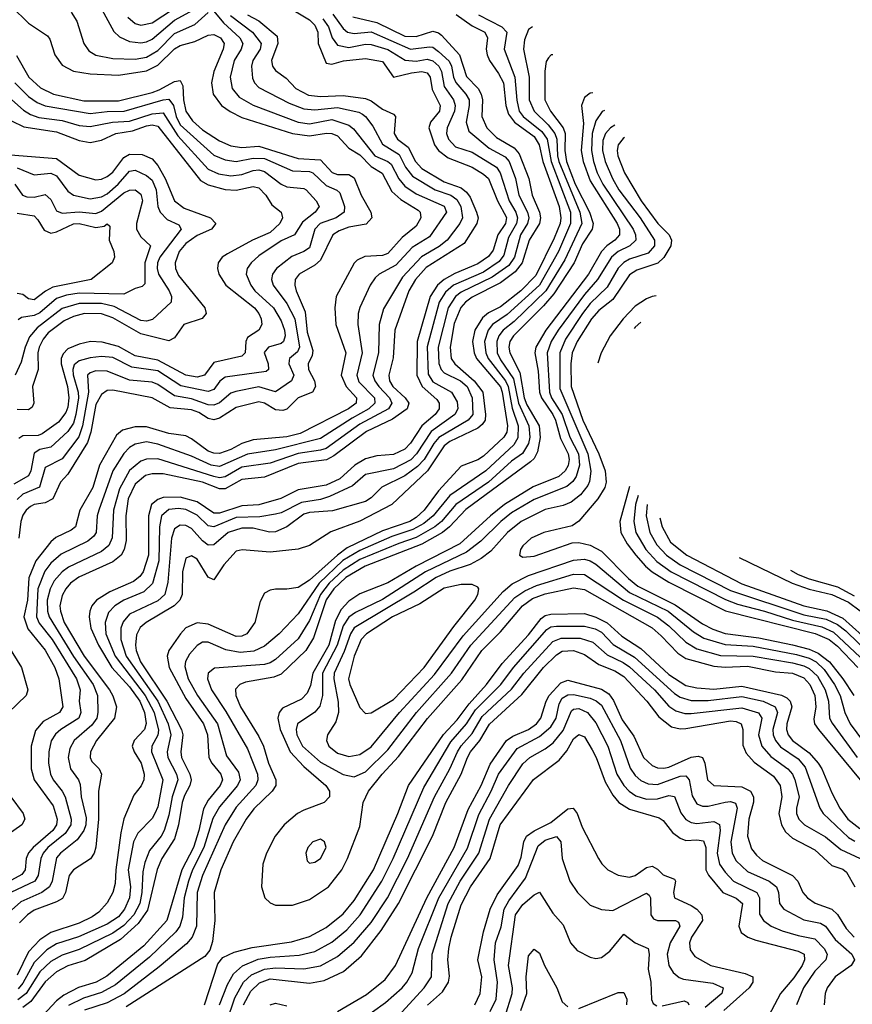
# Model space of a CAD drawing. Header units: inches. Extents: x 1305375 to 1407406, y 744550 to 841633.
# Tile 411 of 509: x 1354919 to 1357883, y 833752 to 837255. Entities that reach past the tile are written whole.
import ezdxf

# ---------------------------------------------------------------- set-up
doc = ezdxf.new("R2010")
doc.units = ezdxf.units.IN
doc.header["$MEASUREMENT"] = 0
doc.layers.add('B3853', color=7, linetype='Continuous')

msp = doc.modelspace()

# ---------------------------------------------------------------- linework, layer by layer
at = {"layer": 'B3853', "color": 5}
for points, elevation in [([(1355610, 837284.9), (1355643.8, 837243.8), (1355702, 837190), (1355713.3, 837170), (1355707.4, 837150), (1355681.9, 837110), (1355668.3, 837050), (1355674.9, 837010), (1355699.7, 836979.7), (1355750, 836950.4), (1355910, 836890), (1355950, 836884.4), (1356030, 836899.7), (1356090, 836879.9), (1356107.1, 836867.1), (1356183.4, 836770), (1356230, 836750), (1356240.8, 836740.8), (1356268.4, 836688.4), (1356290, 836662.8), (1356330, 836635.9), (1356430, 836591.2), (1356438, 836570), (1356377.3, 836482.7), (1356316.1, 836443.9), (1356258.2, 836381.8), (1356198.1, 836350), (1356183.8, 836336.2), (1356166.4, 836310), (1356129.7, 836230.3), (1356123.4, 836210), (1356122.1, 836170), (1356138.6, 836070), (1356118.9, 835990), (1356126.4, 835966.4), (1356182.4, 835910), (1356183.5, 835890), (1356162.3, 835870), (1356102.5, 835837.5), (1355990, 835764.7), (1355830, 835723.9), (1355730, 835709.1), (1355630, 835664.9), (1355601, 835670), (1355530, 835701.5), (1355410, 835745.2), (1355370, 835752.4), (1355330, 835745.2), (1355310, 835732.8), (1355290, 835711.8), (1355250, 835650), (1355200.4, 835510), (1355194.8, 835490), (1355191, 835430), (1355182.7, 835417.3), (1355160.8, 835399.2), (1355066.8, 835353.2), (1355030, 835321.2), (1355007.7, 835292.3), (1354983.2, 835230), (1354978.8, 835130), (1354988.3, 835108.3), (1355033.8, 835050), (1355120.9, 834910), (1355133.8, 834870), (1355130.7, 834830), (1355136.2, 834790), (1355129.8, 834770.2), (1355064.8, 834730), (1355046.6, 834713.4), (1355030.9, 834689.1), (1355022.1, 834650), (1355021.6, 834610), (1355028.3, 834570), (1355037.5, 834550), (1355069.8, 834509.8), (1355080.2, 834490), (1355102, 834410), (1355101.2, 834390), (1355080.3, 834359.7), (1355019.5, 834310), (1355002.7, 834290), (1354993.5, 834270), (1354984.6, 834210), (1354972.1, 834190), (1354887.7, 834150)], 1740), ([(1354890, 837302.1), (1354950, 837243), (1355017.9, 837197.9), (1355026.1, 837186.1), (1355044.2, 837130), (1355070, 837093.5), (1355110, 837072.3), (1355170, 837061.8), (1355270, 837057.9), (1355370, 837072.6), (1355410, 837092.9), (1355470, 837151.5), (1355490, 837163.2), (1355542.2, 837177.8), (1355590, 837200.1), (1355610, 837202.6), (1355633.6, 837190), (1355646.7, 837170), (1355642.6, 837150), (1355609.8, 837070), (1355601.2, 837030), (1355607.6, 836990), (1355637.2, 836950), (1355668.1, 836928.1), (1355710, 836907), (1355890, 836850), (1355950, 836841.8), (1356011.6, 836851.6), (1356030, 836850.1), (1356050, 836841.1), (1356090, 836797.9), (1356130, 836774.6), (1356170, 836732.6), (1356209.2, 836709.2), (1356244.2, 836644.2), (1356275.3, 836615.3), (1356337.3, 836577.4), (1356345.1, 836570), (1356347.5, 836550), (1356330, 836519.7), (1356279.9, 836480.1), (1356230, 836423.1), (1356210, 836416), (1356147.3, 836412.7), (1356120.4, 836399.6), (1356110, 836389), (1356045.1, 836270), (1356040.8, 836230), (1356043.9, 836170), (1356079.6, 836070), (1356063, 835990), (1356080.8, 835950), (1356118.1, 835910), (1356116.3, 835890), (1356089.6, 835870), (1355917.1, 835782.9), (1355870, 835770.7), (1355750, 835760.2), (1355710, 835747.3), (1355670, 835725.2), (1355630, 835711.3), (1355610, 835712.1), (1355590, 835719.2), (1355530, 835763.7), (1355510, 835773.7), (1355450, 835782.3), (1355370, 835806.3), (1355330, 835806.8), (1355285.3, 835794.7), (1355263.9, 835776.1), (1355202.9, 835670), (1355179.6, 835590), (1355133.4, 835510), (1355117.2, 835450), (1355101.9, 835438.1), (1355047.1, 835412.9), (1355030, 835397.5), (1354976.6, 835330), (1354950.7, 835269.3), (1354946.3, 835190), (1354933, 835130), (1354948.1, 835088.1), (1355010, 835011.7), (1355043.7, 834950), (1355058.5, 834910), (1355072.4, 834810), (1355060.1, 834790), (1355002.4, 834757.6), (1354974.7, 834725.3), (1354959.9, 834670), (1354959.3, 834590), (1354970.4, 834550), (1355038, 834458), (1355051.8, 834410), (1355049.3, 834390), (1355036.7, 834370), (1354967, 834310), (1354949.9, 834290.1), (1354942.1, 834270), (1354937.8, 834230), (1354926.9, 834213.1), (1354890, 834193.8)], 1720), ([(1355865.2, 837305.2), (1355950, 837254.6), (1355970, 837235.9), (1355979.7, 837210), (1355981.5, 837170), (1356010, 837099.8), (1356030, 837096.3), (1356071.8, 837108.2), (1356150, 837116.7), (1356210, 837106.2), (1356250, 837050.1), (1356313.9, 837066.1), (1356350, 837070.3), (1356370, 837066.2), (1356379.9, 837050), (1356386.7, 837006.7), (1356416.3, 836950), (1356413.4, 836930), (1356381.3, 836890), (1356375.4, 836870), (1356395.3, 836810), (1356410.1, 836790), (1356443.8, 836763.8), (1356529.7, 836729.7), (1356570, 836705.8), (1356587.3, 836690), (1356619.9, 836610), (1356651.4, 836551.4), (1356648.9, 836530), (1356621.6, 836490), (1356604.9, 836435.1), (1356587.6, 836412.4), (1356550, 836385.7), (1356468.1, 836351.9), (1356430, 836330.6), (1356406.8, 836310), (1356379.8, 836270), (1356333.3, 836110), (1356332.1, 835990), (1356351.3, 835950), (1356403.6, 835903.6), (1356412.4, 835890), (1356412.1, 835870), (1356397.9, 835850), (1356350.5, 835809.5), (1356310, 835748), (1356290, 835727.1), (1356250, 835707.3), (1356190, 835703.3), (1356150, 835692.4), (1356112.1, 835670), (1356058.5, 835621.5), (1356010, 835599.3), (1355910, 835581.8), (1355848.8, 835551.2), (1355770, 835528.3), (1355710, 835524.7), (1355630, 835499.7), (1355610, 835499.3), (1355550, 835539.6), (1355490, 835555.6), (1355430, 835554.5), (1355410, 835547.9), (1355388.2, 835530), (1355377.1, 835490), (1355377.4, 835350), (1355357.8, 835290), (1355346.4, 835273.6), (1355323.9, 835256.1), (1355240.2, 835219.8), (1355191.9, 835190), (1355175.5, 835170), (1355167.9, 835150), (1355165.5, 835130), (1355172.2, 835090), (1355199.1, 835030), (1355247.1, 834950), (1355310, 834881.3), (1355345.9, 834830), (1355363.4, 834790), (1355369.3, 834750.7), (1355363.4, 834730), (1355326.3, 834690), (1355319.4, 834670), (1355326.3, 834650), (1355351, 834610), (1355361.3, 834570), (1355360.5, 834550), (1355351, 834529), (1355324.6, 834495.4), (1355289, 834411), (1355278.5, 834361.5), (1355260.9, 834230), (1355258.5, 834181.5), (1355250.6, 834149.4), (1355230, 834113.2), (1355200.2, 834079.8), (1355177.1, 834062.9), (1355130, 834040.7), (1355030, 834007.6), (1354990, 833980.9), (1354950, 833938.1), (1354910, 833855.6)], 1820), ([(1355102.1, 837282.1), (1355122.4, 837250), (1355147.4, 837170), (1355164.3, 837144.3), (1355190, 837128.3), (1355250, 837116.5), (1355330, 837114.8), (1355370, 837121.9), (1355410, 837144.8), (1355470, 837205.4), (1355542.6, 837237.4), (1355590, 837280.9)], 1740), ([(1355210.7, 837290.7), (1355253.4, 837213.4), (1355273.9, 837193.9), (1355310, 837177.3), (1355350, 837172.2), (1355370, 837176.2), (1355390, 837185.4), (1355470, 837253.6), (1355550, 837297.3)], 1760), ([(1355303.9, 837263.9), (1355330, 837241.6), (1355350, 837235.2), (1355390, 837244.1), (1355466.5, 837293.6)], 1780), ([(1355669.3, 837269.3), (1355747.5, 837210), (1355778.7, 837170), (1355775.1, 837150), (1355748.7, 837110), (1355743.6, 837090), (1355747.2, 837047.2), (1355754.8, 837030), (1355770, 837014), (1355878, 836958), (1355930, 836937.9), (1355970, 836934.7), (1356050, 836942.7), (1356125.7, 836925.7), (1356138.8, 836918.8), (1356150.5, 836910), (1356175.5, 836875.5), (1356210, 836812.3), (1356270, 836774.8), (1356291.9, 836730), (1356317.8, 836697.8), (1356398.2, 836650), (1356454, 836630), (1356475.5, 836615.5), (1356489.1, 836590), (1356495.6, 836550), (1356485.9, 836530), (1356440.4, 836470), (1356412.5, 836447.5), (1356348.8, 836411.2), (1356281.5, 836338.5), (1356214.4, 836225.6), (1356198.3, 836170), (1356196.2, 836070), (1356176.3, 835990), (1356182.9, 835970), (1356197.2, 835950), (1356235.5, 835910), (1356243.6, 835890), (1356232.1, 835870), (1356130, 835815.2), (1356010, 835729.8), (1355990, 835722.9), (1355910, 835711.3), (1355810, 835677.1), (1355710, 835662.8), (1355650, 835628.1), (1355630, 835625), (1355610, 835630), (1355410, 835692.4), (1355370, 835691.8), (1355350, 835684.5), (1355309.5, 835650.5), (1355274.4, 835585.6), (1355253, 835510), (1355248.5, 835411.5), (1355236.3, 835383.7), (1355210, 835362.5), (1355093, 835307), (1355070, 835289.9), (1355042, 835258), (1355027, 835230), (1355016.8, 835190), (1355018, 835150), (1355024, 835130), (1355109.7, 834989.7), (1355180.8, 834890), (1355195.4, 834850), (1355197.4, 834790), (1355192.9, 834770), (1355175.2, 834744.8), (1355112.6, 834690), (1355097.6, 834662.4), (1355091.1, 834630), (1355099.5, 834590), (1355127.5, 834550), (1355133.7, 834533.7), (1355137.5, 834490), (1355154.8, 834414.8), (1355154, 834390), (1355147.2, 834370), (1355123.3, 834336.7), (1355063.9, 834290), (1355050, 834272.7), (1355034.2, 834190), (1355024.5, 834170), (1354997.5, 834150), (1354923.2, 834116.8), (1354890, 834086.4)], 1760), ([(1356034.2, 837274.2), (1356070, 837223.4), (1356086.1, 837210), (1356110, 837205.9), (1356170, 837211.5), (1356310, 837150), (1356378.3, 837158.3), (1356390, 837157.2), (1356410, 837142.1), (1356447.3, 837107.3), (1356456.6, 837090), (1356463.2, 837050), (1356471, 837031), (1356507.6, 836990), (1356518.7, 836970), (1356519.5, 836950), (1356508.6, 836890), (1356517.7, 836857.7), (1356590, 836798.1), (1356647.3, 836767.3), (1356661.8, 836750), (1356684.1, 836690), (1356695.8, 836630), (1356726.3, 836570), (1356731.2, 836550), (1356726.6, 836530), (1356701.4, 836490), (1356680.2, 836410), (1356660, 836380), (1356601.3, 836338.7), (1356490, 836285.6), (1356470, 836269.9), (1356443.9, 836230), (1356408.4, 836090), (1356411.6, 836031.6), (1356419.3, 836010), (1356430, 835998), (1356488.4, 835970), (1356511.7, 835950), (1356529.8, 835910), (1356531.8, 835850), (1356515.6, 835830), (1356411.4, 835768.6), (1356393.2, 835746.8), (1356358.9, 835690), (1356335.4, 835664.6), (1356290, 835631.5), (1356208.3, 835591.7), (1356170, 835553.8), (1356150, 835540.6), (1356032, 835508), (1355950, 835501), (1355930, 835495.3), (1355870, 835450.3), (1355830, 835432.4), (1355808.6, 835431.4), (1355750, 835445.4), (1355710, 835446.3), (1355660.7, 835430), (1355610, 835386.6), (1355590, 835385.6), (1355570, 835400.9), (1355530, 835444.6), (1355510, 835455.2), (1355490, 835456.4), (1355470, 835443.2), (1355459.2, 835410), (1355446.5, 835253.6), (1355435.5, 835210), (1355410, 835187.4), (1355310, 835139.4), (1355287, 835113), (1355278.5, 835090), (1355278.8, 835050), (1355297.9, 834990), (1355410.2, 834830), (1355447.2, 834750), (1355457.1, 834710), (1355443.4, 834650), (1355446.1, 834630), (1355477.1, 834570), (1355481.4, 834550), (1355461.5, 834490), (1355450, 834424.6), (1355433.5, 834370), (1355422.7, 834350), (1355380.7, 834299.3), (1355364, 834256), (1355356.6, 834223.4), (1355353.2, 834150), (1355346.6, 834110), (1355325.4, 834070), (1355290, 834032), (1355250, 834004.3), (1355130, 833946.6), (1355070, 833926.5), (1355030, 833904.3), (1354990, 833866.9), (1354942.1, 833790), (1354911.9, 833768.1)], 1860), ([(1355997.8, 837257.8), (1356017.8, 837230), (1356031.5, 837190), (1356050, 837164.6), (1356090, 837155.7), (1356150, 837168), (1356170, 837166.9), (1356230, 837149.4), (1356291.3, 837111.3), (1356330, 837106.9), (1356370, 837114.2), (1356390, 837108), (1356411.2, 837090), (1356420.4, 837070), (1356430, 837017.5), (1356463, 836970), (1356469.5, 836950), (1356466.3, 836930), (1356440.6, 836870), (1356438.9, 836850), (1356445, 836830), (1356470, 836802.8), (1356530, 836783.4), (1356616.8, 836730), (1356629.8, 836709.8), (1356661.7, 836610), (1356685.2, 836570), (1356691.6, 836550), (1356687.6, 836530), (1356659.6, 836480.4), (1356642.7, 836417.3), (1356625.8, 836394.2), (1356570, 836356.9), (1356463.4, 836310), (1356434.7, 836285.3), (1356411.7, 836250), (1356369, 836091), (1356373.6, 835993.6), (1356390, 835966.7), (1356456.3, 835930), (1356475.8, 835895.8), (1356479.1, 835870), (1356468.3, 835850), (1356384, 835790), (1356331.7, 835710), (1356310.8, 835689.2), (1356250, 835657.2), (1356150, 835636.8), (1356103.6, 835596.4), (1356021.8, 835558.2), (1355990, 835548), (1355922.6, 835537.4), (1355850, 835500.2), (1355830, 835495.3), (1355773.4, 835486.6), (1355690, 835483.3), (1355610, 835450.4), (1355590, 835454.3), (1355550, 835491.5), (1355510, 835512.7), (1355484.2, 835515.8), (1355450, 835511.7), (1355424.1, 835490), (1355416.4, 835450), (1355414.7, 835330), (1355391.4, 835248.6), (1355360.3, 835219.7), (1355290, 835189.9), (1355257.8, 835170), (1355234.7, 835145.3), (1355222.6, 835110), (1355225.7, 835070), (1355259, 834990), (1355365.8, 834850), (1355397.9, 834790), (1355413.1, 834726.9), (1355410.6, 834709.4), (1355388.7, 834670), (1355387.7, 834650), (1355428.5, 834550), (1355410, 834454.5), (1355399.5, 834430), (1355390, 834413.2), (1355339.8, 834360.2), (1355323.4, 834330), (1355305.3, 834230), (1355313.5, 834170), (1355309.8, 834130), (1355292.1, 834090), (1355270, 834062.9), (1355230, 834036.6), (1355127.7, 833992.3), (1355050, 833966.5), (1355015, 833945), (1354970, 833900.8), (1354930, 833827.1), (1354912.7, 833807.3)], 1840), ([(1355730, 837271.8), (1355770.4, 837250.4), (1355835.7, 837195.7), (1355838.2, 837170), (1355815.7, 837110), (1355818.8, 837090), (1355830, 837074.4), (1355867.1, 837047.1), (1355902.3, 837010), (1355946.7, 836986.7), (1355990, 836981.1), (1356070, 836985.6), (1356150, 836974.5), (1356170, 836966), (1356210, 836936.7), (1356250, 836919.2), (1356257.1, 836910), (1356251.9, 836850), (1356264.4, 836830), (1356301.5, 836801.5), (1356327.6, 836750), (1356350, 836725.6), (1356430, 836678.6), (1356490, 836656.9), (1356510, 836641.2), (1356522.9, 836622.9), (1356544.8, 836570), (1356550.6, 836550), (1356546.6, 836530), (1356501.8, 836458.2), (1356366.3, 836373.7), (1356327.6, 836330), (1356304.5, 836290), (1356254.2, 836150), (1356248.2, 836051.8), (1356232.5, 835990), (1356235.9, 835970), (1356247.6, 835950), (1356290.6, 835910), (1356303.7, 835890), (1356298.3, 835870), (1356245.9, 835834.1), (1356153.1, 835790), (1356037.1, 835702.9), (1356010.8, 835689.2), (1355910, 835675.8), (1355790, 835627), (1355710, 835619.3), (1355650, 835586.1), (1355630, 835585.7), (1355569.8, 835609.8), (1355430, 835639.2), (1355390, 835639.6), (1355367.2, 835632.8), (1355330, 835602.4), (1355304.6, 835550), (1355296.2, 835490), (1355297.6, 835402.4), (1355290.6, 835370), (1355279.6, 835350), (1355250, 835325.8), (1355128.8, 835271.2), (1355100.1, 835250), (1355082.7, 835230), (1355070, 835205.8), (1355062.1, 835170), (1355063.5, 835150), (1355077.2, 835110), (1355147.8, 834990), (1355238.6, 834870), (1355250.5, 834849.5), (1355262.9, 834810), (1355256.7, 834770), (1355192.2, 834690), (1355171.3, 834650), (1355169.7, 834630), (1355176.1, 834616.1), (1355201.3, 834590), (1355210.5, 834570), (1355199.8, 834510), (1355199.8, 834410), (1355189.7, 834310.3), (1355183.7, 834290), (1355170.3, 834269.7), (1355110.3, 834229.7), (1355094.7, 834210), (1355081.5, 834150), (1355071.4, 834128.6), (1355050, 834116), (1354970, 834086.5), (1354946.2, 834070), (1354918.6, 834041.4)], 1780), ([(1356104.5, 837264.5), (1356190, 837244.9), (1356290, 837196.4), (1356330, 837194.8), (1356390, 837214.4), (1356410, 837208.6), (1356420.3, 837200.3), (1356485.1, 837130), (1356510, 837052.6), (1356550.6, 837010), (1356562.3, 836990), (1356566, 836970), (1356563.9, 836910), (1356581.8, 836870), (1356616.3, 836836.3), (1356679.1, 836799.1), (1356697.3, 836777.3), (1356731.8, 836690), (1356743.5, 836630), (1356770, 836570), (1356772.9, 836550), (1356769, 836530), (1356732.4, 836470), (1356707.4, 836390), (1356682.4, 836357.6), (1356630, 836318.2), (1356530, 836267.7), (1356505.5, 836250), (1356489.2, 836230.8), (1356466.1, 836173.9), (1356451.1, 836090), (1356455.2, 836050), (1356467.4, 836030), (1356536.7, 835970), (1356567.1, 835930), (1356577.4, 835850), (1356575.6, 835830), (1356565.6, 835814.4), (1356550, 835801.8), (1356450, 835754.5), (1356430, 835739), (1356370.7, 835649.3), (1356244.2, 835530), (1356130, 835470.7), (1356027, 835433), (1355950, 835384.5), (1355910, 835371.3), (1355810, 835359.9), (1355711.4, 835368.6), (1355690, 835363.7), (1355645.1, 835314.9), (1355610, 835261.5), (1355590, 835271.4), (1355550, 835335.3), (1355530, 835347.5), (1355510, 835338.5), (1355497.8, 835290), (1355496.8, 835210), (1355489.1, 835190), (1355468.9, 835170), (1355369.6, 835110), (1355347.7, 835092.3), (1355334.2, 835065.8), (1355330.6, 835030), (1355332.9, 835010), (1355348.4, 834970), (1355442.5, 834830), (1355494.8, 834730), (1355499.5, 834710), (1355492.8, 834650), (1355495.2, 834630), (1355525, 834570), (1355529.8, 834550), (1355525, 834530), (1355505.2, 834494.8), (1355497.2, 834470), (1355483.6, 834390), (1355470, 834340.2), (1355424.6, 834270), (1355408.6, 834231.4), (1355373.8, 834086.2), (1355341.1, 834038.9), (1355277.8, 833982.2), (1355152.2, 833907.8), (1355090, 833888.3), (1355050, 833867), (1355010, 833831.7), (1354958.6, 833761.4), (1354930, 833740.7)], 1880), ([(1356473, 837273), (1356530, 837233.4), (1356575.3, 837210), (1356584.2, 837190), (1356579.6, 837150), (1356582.9, 837130), (1356591, 837110), (1356623.8, 837063.8), (1356641.2, 837030), (1356649.7, 836949.7), (1356658.5, 836918.5), (1356679.9, 836890), (1356750, 836839.2), (1356768.5, 836810), (1356781.8, 836750), (1356839.1, 836590), (1356845.9, 836550), (1356843.1, 836530), (1356822.2, 836477.8), (1356755.8, 836344.2), (1356703.5, 836290), (1356630, 836233.2), (1356588.2, 836211.8), (1356566.3, 836193.7), (1356539.7, 836150), (1356531.3, 836110), (1356536.9, 836070), (1356545.1, 836050), (1356630, 835948.2), (1356636.5, 835930), (1356655.1, 835810), (1356652.6, 835787.4), (1356642.1, 835770), (1356570, 835701.4), (1356550, 835688.4), (1356490, 835666.1), (1356410, 835578.4), (1356359.2, 835510), (1356330, 835483.2), (1356308, 835470), (1356210, 835435.8), (1356084.6, 835375.4), (1356049.9, 835350.1), (1355950, 835260.3), (1355910, 835234.9), (1355870, 835228.5), (1355830, 835229.3), (1355810, 835225.5), (1355790, 835214.1), (1355774.7, 835185.3), (1355756.3, 835110), (1355727.8, 835070), (1355710, 835061.1), (1355690, 835060.4), (1355590, 835103.7), (1355550.6, 835109.4), (1355510, 835090.9), (1355491.6, 835070), (1355449.7, 835010), (1355443.9, 834990), (1355450.6, 834950), (1355510, 834839.2), (1355573.7, 834750), (1355587.3, 834710), (1355592.3, 834630), (1355602.5, 834610), (1355635.1, 834570), (1355640.7, 834550), (1355633, 834530), (1355590, 834477.5), (1355573.1, 834446.9), (1355556.6, 834370), (1355538, 834310), (1355495.6, 834230), (1355442.1, 834050), (1355360.8, 833959.2), (1355228.6, 833851.4), (1355191.1, 833830), (1355128.6, 833811.4), (1355076, 833784), (1355050, 833764.1), (1354985.2, 833694.8)], 1920), ([(1356552.7, 837272.7), (1356635.2, 837230), (1356652.6, 837210), (1356643.6, 837150), (1356681.7, 837050), (1356688.2, 836968.2), (1356697.5, 836930), (1356711.4, 836910), (1356777.5, 836857.5), (1356796.5, 836830), (1356811, 836750), (1356879.3, 836570), (1356880.2, 836530), (1356837.2, 836430), (1356770, 836310.5), (1356654.5, 836205.5), (1356601.7, 836170), (1356586.2, 836150), (1356573.6, 836110), (1356578.5, 836070), (1356587, 836050), (1356648.4, 835970), (1356658, 835950), (1356672.6, 835872.6), (1356693.1, 835810), (1356692.8, 835767.2), (1356677.9, 835742.2), (1356578, 835650), (1356450, 835562.5), (1356390.8, 835490), (1356357.4, 835462.6), (1356319, 835441), (1356244, 835416), (1356130, 835366.6), (1356069.5, 835330.5), (1355984.8, 835250), (1355910, 835141.1), (1355842.2, 835070), (1355790, 835025.4), (1355752.4, 835007.6), (1355703.3, 835003.3), (1355652.5, 835012.5), (1355590, 835040.3), (1355570, 835039.9), (1355550, 835028.1), (1355523.1, 834996.9), (1355509, 834971), (1355507, 834953), (1355518.1, 834910), (1355551.5, 834850), (1355622.5, 834750), (1355655.5, 834635.5), (1355697.5, 834577.5), (1355703.3, 834550), (1355693.9, 834530), (1355630, 834454.4), (1355606.7, 834413.3), (1355574.1, 834310), (1355534.1, 834230), (1355519.8, 834190), (1355504.2, 834130), (1355498.5, 834061.5), (1355489.4, 834030), (1355474.6, 834010), (1355380.8, 833919.2), (1355259.5, 833820.5), (1355210, 833793.3), (1355146.1, 833773.9), (1355092.1, 833747.9)], 1940), ([(1356744.2, 837229.7), (1356730, 837220.4), (1356716.6, 837183.4), (1356712.8, 837150), (1356732.4, 837050), (1356732.7, 836970), (1356750.4, 836930), (1356800.8, 836880.8), (1356824.6, 836850), (1356831.3, 836830), (1356833.3, 836770), (1356838, 836750), (1356913.4, 836570), (1356920, 836530), (1356859.9, 836400.1), (1356792.4, 836290), (1356679.1, 836180.9), (1356640.4, 836150), (1356624.7, 836130), (1356617.8, 836110), (1356619.3, 836070), (1356630, 836044.8), (1356676.8, 835976.8), (1356694.5, 835890), (1356731.7, 835810), (1356734.9, 835770), (1356730, 835746.8), (1356708.5, 835711.5), (1356670, 835683.6), (1356587.5, 835610), (1356471.2, 835530), (1356420.8, 835470), (1356396.4, 835450), (1356330, 835412.2), (1356268.3, 835391.7), (1356130, 835334.3), (1356070, 835296.3), (1356020.7, 835250), (1355989.8, 835210.2), (1355950, 835116.7), (1355910, 835052), (1355830, 834978.7), (1355810, 834966.2), (1355790, 834961), (1355612.6, 834947.4), (1355590.1, 834930), (1355587.3, 834910), (1355601.1, 834870), (1355653, 834793), (1355730, 834661), (1355764.9, 834570), (1355766.9, 834550), (1355759.6, 834530), (1355690, 834452.8), (1355650.2, 834389.8), (1355569.1, 834210), (1355550, 834150), (1355547.8, 834030), (1355532.5, 833990), (1355512.9, 833967.1), (1355415.6, 833884.4), (1355290.5, 833789.5), (1355230, 833756.7), (1355150, 833730.6)], 1960), ([(1354907.1, 837127.1), (1354951.2, 837050), (1354992.9, 837012.9), (1355039.3, 836990), (1355146.5, 836966.5), (1355270, 836966.1), (1355390, 836995.7), (1355415.1, 837004.9), (1355470, 837035.5), (1355490, 837038.3), (1355499.3, 837019.3), (1355501.8, 836970), (1355510, 836930), (1355534.5, 836894.5), (1355570, 836862.8), (1355630, 836823.5), (1355670, 836805.9), (1355710, 836800.4), (1355770, 836804.4), (1355910, 836761.4), (1355990, 836756), (1356031.6, 836711.6), (1356050, 836704), (1356090, 836703.6), (1356110, 836692.2), (1356134.1, 836630), (1356169.3, 836570), (1356172.1, 836550), (1356152.6, 836527.4), (1356090, 836516.5), (1356055.9, 836504.1), (1356034, 836490), (1355990, 836399.3), (1355970, 836381.3), (1355913.2, 836350), (1355899.9, 836330), (1355897.9, 836310), (1355902.5, 836290), (1355935, 836215), (1355942.7, 836142.7), (1355962.3, 836077.7), (1355960.3, 836059.7), (1355945.4, 836030), (1355947.2, 836010), (1355967.9, 835970), (1355971.9, 835950), (1355961.5, 835930), (1355910, 835909.5), (1355870.3, 835869.7), (1355855.8, 835864.2), (1355830, 835867), (1355790, 835890.8), (1355770, 835895), (1355690, 835874.9), (1355630, 835837.7), (1355610, 835831.4), (1355590, 835836.1), (1355557, 835857), (1355530, 835866.5), (1355454.1, 835874.1), (1355390, 835909.1), (1355250, 835937.2), (1355230, 835935.8), (1355210, 835921.3), (1355190, 835885.2), (1355172.3, 835787.7), (1355160.4, 835750), (1355090, 835637.5), (1355064, 835610), (1355036.6, 835550), (1355010, 835536.1), (1354970.5, 835529.5), (1354957.4, 835522.6), (1354942, 835510), (1354930, 835492), (1354922.6, 835470), (1354915.9, 835410)], 1680), ([(1356816.9, 837129.9), (1356810.6, 837129.4), (1356800.9, 837119.1), (1356793.6, 837106.4), (1356788.2, 837071.8), (1356788.9, 836970), (1356808.9, 836930), (1356853.8, 836870), (1356860.9, 836850), (1356859.2, 836790), (1356865.4, 836750), (1356896.6, 836670), (1356947, 836570), (1356960.4, 836530), (1356957.5, 836510), (1356923, 836457), (1356892.4, 836390), (1356820.7, 836279.3), (1356783.7, 836236.3), (1356676.8, 836130), (1356663.8, 836110), (1356660.2, 836090), (1356663.5, 836070), (1356699.4, 835999.4), (1356714.7, 835910), (1356724.7, 835884.7), (1356768.1, 835810), (1356772.2, 835767.8), (1356762.4, 835717.6), (1356750, 835694.2), (1356737.8, 835682.2), (1356507.4, 835512.6), (1356449.3, 835450), (1356424.6, 835430), (1356350, 835388.4), (1356148.3, 835310), (1356080.3, 835270), (1356037.3, 835230), (1356009.7, 835190.3), (1355964.9, 835055.1), (1355937.6, 835010), (1355850, 834926.6), (1355823.9, 834916.1), (1355722.2, 834897.8), (1355702.3, 834890), (1355687.4, 834872.6), (1355688.4, 834850), (1355704.9, 834810), (1355770, 834705.1), (1355786.4, 834670), (1355805, 834610), (1355831.1, 834550), (1355830.5, 834530), (1355817.7, 834510), (1355752.6, 834447.4), (1355724.8, 834410), (1355679, 834330), (1355635.3, 834230), (1355611.5, 834150), (1355613.5, 834050), (1355605.1, 833974.9), (1355596.1, 833943.9), (1355577.8, 833922.2), (1355297.7, 833742.3)], 1980), ([(1354901.8, 837030), (1354950, 836982.1), (1354980.8, 836960.8), (1355010, 836948.2), (1355170, 836921.3), (1355230, 836928.8), (1355290.9, 836929.1), (1355430, 836969.8), (1355450, 836972), (1355466.8, 836950), (1355475.9, 836910), (1355490, 836881.1), (1355610, 836773.3), (1355650, 836756.3), (1355689.8, 836749.8), (1355750, 836762.4), (1355790, 836760.6), (1355890, 836717.3), (1355950, 836714.6), (1355962.8, 836710), (1356010, 836664.9), (1356047.9, 836647.9), (1356058.4, 836638.4), (1356075.5, 836590), (1356074.1, 836570), (1356045, 836550), (1355988.5, 836530), (1355969.8, 836510), (1355950, 836443.7), (1355930.3, 836429.7), (1355887.2, 836412.8), (1355833.3, 836370), (1355818.9, 836350), (1355815.7, 836330), (1355821.7, 836310), (1355870, 836244.6), (1355898, 836190), (1355914.4, 836090), (1355907.3, 836072.7), (1355879.8, 836050), (1355878, 836042), (1355876.6, 836030), (1355895.1, 835990), (1355887, 835970), (1355830, 835931.2), (1355770, 835949), (1355687.9, 835932.1), (1355670, 835926.1), (1355630, 835892.2), (1355610, 835883.9), (1355590, 835884.8), (1355530, 835905.4), (1355470, 835916.5), (1355410, 835957.4), (1355390, 835964.7), (1355310, 835972.4), (1355230, 836004.9), (1355190, 836006), (1355170, 835999), (1355160.3, 835990), (1355163.7, 835930), (1355142.7, 835810), (1355129.1, 835770.9), (1355070, 835692.4), (1355010, 835661.6), (1354988.8, 835591.2), (1354930, 835566.7), (1354910, 835547.7)], 1660), ([(1354869.1, 836989.1), (1354932.6, 836932.6), (1354957.5, 836917.5), (1354987.2, 836907.2), (1355070, 836896.5), (1355130, 836878.8), (1355170, 836874.6), (1355249.6, 836890.4), (1355310, 836894), (1355390, 836919.8), (1355430, 836923.6), (1355481.2, 836841.2), (1355590, 836723.1), (1355627, 836707), (1355670, 836699.2), (1355710, 836704.4), (1355750, 836718.7), (1355770, 836720.5), (1355790, 836715.2), (1355850, 836670.1), (1355870, 836660.3), (1355930, 836654.7), (1355939, 836650), (1355974.8, 836610), (1355985.5, 836590), (1355971, 836570), (1355925.2, 836534.8), (1355897.3, 836490), (1355850, 836468.2), (1355770, 836414.7), (1355742.5, 836390), (1355728.4, 836370), (1355725.5, 836350), (1355741.3, 836310), (1355756, 836290), (1355822.9, 836230), (1355850, 836183.8), (1355861.1, 836150), (1355863.4, 836130), (1355858.2, 836110), (1355850, 836103.3), (1355805.1, 836090), (1355789.3, 836070.7), (1355803.2, 836030), (1355804, 836010), (1355796.6, 836003.4), (1355650, 835983.2), (1355631.5, 835968.5), (1355610, 835939.6), (1355590, 835931.6), (1355492.4, 835952.4), (1355410, 836005.8), (1355318.4, 836018.4), (1355250, 836052.9), (1355210, 836056.5), (1355170, 836052.2), (1355130, 836041.6), (1355112.6, 836027.4), (1355107.5, 836010), (1355109.1, 835990.9), (1355126.5, 835930), (1355127.6, 835910), (1355119, 835850), (1355110, 835819.7), (1355090, 835789.6), (1355030, 835733.7), (1354990, 835725.2), (1354970, 835712.5), (1354958, 835650), (1354950, 835632.3), (1354897.7, 835602.3)], 1640), ([(1356958.8, 836994.3), (1356950, 836993), (1356930, 836977.6), (1356919.3, 836950), (1356926.1, 836886.1), (1356918.3, 836790), (1356925, 836750), (1356950, 836681.1), (1357045.7, 836530), (1357054.3, 836510), (1357054, 836490), (1357037.3, 836470), (1357009.6, 836450.4), (1356990.2, 836429.8), (1356944.4, 836350), (1356791.4, 836150), (1356756.3, 836090), (1356753.2, 836070), (1356764.8, 836004.8), (1356769.7, 835930), (1356776.5, 835910), (1356817.4, 835850), (1356826.2, 835830), (1356844.7, 835764.7), (1356871.9, 835710), (1356875.6, 835690), (1356871.4, 835668.6), (1356861.1, 835650), (1356838.8, 835630), (1356746.6, 835593.4), (1356644.7, 835530), (1356594.6, 835490), (1356486, 835390), (1356329.8, 835310.2), (1356230, 835250.9), (1356130, 835211.8), (1356090, 835185.5), (1356063.2, 835156.8), (1356043, 835117), (1356019.7, 835030), (1355962.2, 834930), (1355954, 834886), (1355941.9, 834858.1), (1355922.4, 834837.6), (1355854.3, 834805.7), (1355842.2, 834790), (1355838.2, 834770), (1355845.6, 834730), (1355881.9, 834650), (1355930, 834597.9), (1356009, 834530), (1356021.3, 834510), (1356022.3, 834490), (1356002.2, 834470), (1355930, 834443), (1355907.7, 834430), (1355860.1, 834390), (1355827.9, 834350), (1355797.2, 834290), (1355784.4, 834250), (1355779.5, 834170), (1355791.8, 834130), (1355810, 834112.6), (1355830, 834104.6), (1355890, 834104.4), (1355950, 834124), (1356017.9, 834170), (1356065.3, 834230), (1356086.4, 834270), (1356130, 834383.9), (1356141.7, 834470), (1356160.7, 834510), (1356208.7, 834570), (1356267.2, 834632.8), (1356371.2, 834768.8), (1356493.3, 834906.7), (1356563.9, 835010), (1356630, 835076.7), (1356709.1, 835170), (1356744.1, 835195.9), (1356790, 835212.7), (1356890, 835232.9), (1356930, 835228.1), (1357170, 835090.6), (1357203.2, 835063.2), (1357261.5, 835001.5), (1357290, 834982.5), (1357390, 834954.9), (1357430, 834951.2), (1357510, 834954.8), (1357610, 834934.5), (1357670, 834929.4), (1357710, 834913.5), (1357732, 834890), (1357750.3, 834850), (1357752.7, 834810), (1357746.4, 834766.4), (1357748.6, 834750), (1357762.3, 834730), (1357911.4, 834550)], 2020), ([(1357001.3, 836932.3), (1356992.2, 836927.8), (1356970, 836895.2), (1356956.9, 836850), (1356954.3, 836790), (1356961.8, 836750), (1356975.3, 836710), (1356995.4, 836670), (1357103.5, 836510), (1357111.7, 836490), (1357112.2, 836470), (1357090.7, 836450), (1357050, 836430.4), (1357026.3, 836410), (1356975.9, 836330), (1356930, 836276.7), (1356835.7, 836150), (1356811.2, 836110), (1356796.3, 836070), (1356804.6, 835930), (1356812.3, 835910), (1356850.6, 835850.6), (1356877.9, 835770), (1356908, 835710), (1356911.7, 835670), (1356900.4, 835630), (1356888.3, 835611.7), (1356866.5, 835593.5), (1356750, 835547.9), (1356670, 835500.4), (1356631.3, 835470), (1356560.7, 835399.3), (1356510, 835360.4), (1356364.1, 835290), (1356210, 835191.7), (1356114, 835146), (1356090, 835128.8), (1356070, 835098.4), (1356049.3, 835030), (1355997.3, 834930), (1355996.9, 834850), (1355987, 834813), (1355969.5, 834790.5), (1355908.1, 834750), (1355902.8, 834730), (1355905, 834710), (1355925.2, 834670), (1355990, 834613.2), (1356070, 834569.3), (1356110, 834561.4), (1356150, 834578.6), (1356230, 834657.2), (1356331.9, 834790), (1356456.2, 834930), (1356524.8, 835030), (1356681.4, 835198.6), (1356716.7, 835223.3), (1356758.3, 835241.7), (1356890, 835281.9), (1356930, 835281.2), (1357069, 835189), (1357190, 835129), (1357230, 835098.6), (1357290, 835040.5), (1357330, 835016.5), (1357413.3, 834993.3), (1357530, 834990.2), (1357670, 834966.4), (1357710, 834956.5), (1357730, 834946.5), (1357759, 834919), (1357786.6, 834870), (1357798, 834830), (1357802.5, 834770), (1357811.7, 834751.7), (1357899.9, 834630)], 2040), ([(1354890, 836895), (1354933.7, 836873.7), (1355050, 836856.2), (1355130, 836824.9), (1355170, 836818.2), (1355210, 836826), (1355260.6, 836850), (1355320.4, 836859.6), (1355370, 836876.9), (1355390, 836880.5), (1355410, 836876.6), (1355562.3, 836682.3), (1355590, 836667), (1355650, 836650.3), (1355690, 836648.3), (1355750, 836661.4), (1355770, 836656.8), (1355795.5, 836630), (1355816.7, 836596.7), (1355849.2, 836570), (1355853.9, 836550), (1355845.3, 836530), (1355810, 836497.8), (1355747.8, 836470), (1355658.3, 836421.7), (1355639.8, 836410), (1355625.6, 836390), (1355623, 836370), (1355627.2, 836350), (1355652.3, 836310), (1355754.9, 836230), (1355770.1, 836210), (1355778.1, 836190), (1355780.8, 836170), (1355769.7, 836150.3), (1355730, 836124.2), (1355723.5, 836110), (1355721.9, 836070), (1355710, 836057.8), (1355610, 836035.1), (1355577.2, 835990), (1355550, 835982.8), (1355510, 835990.7), (1355410, 836043.2), (1355330, 836059.2), (1355270, 836091.6), (1355212.4, 836107.6), (1355170.4, 836109.6), (1355130, 836100.3), (1355090, 836083.4), (1355073.9, 836066.1), (1355066.9, 836050), (1355066.1, 836030), (1355088.6, 835950), (1355093.9, 835910), (1355090, 835876.5), (1355082.7, 835857.3), (1355056.8, 835823.2), (1354999.1, 835780.9), (1354984, 835776), (1354930, 835774.6), (1354915.2, 835764.8)], 1620), ([(1357037.1, 836879.5), (1357022.1, 836870), (1357004.6, 836850), (1356995.2, 836824.8), (1356993.7, 836790), (1357003.8, 836750), (1357029.6, 836690), (1357052.3, 836650), (1357127.6, 836550), (1357178.9, 836470), (1357179, 836450), (1357155.9, 836424.1), (1357090, 836402.9), (1357069.3, 836390.7), (1357050, 836371), (1357010, 836303.1), (1356950, 836244.7), (1356922.9, 836210), (1356861.7, 836118.3), (1356841.6, 836070), (1356842.1, 835942.1), (1356942, 835710), (1356951.8, 835648.2), (1356948, 835612), (1356942, 835598), (1356915.6, 835564.4), (1356881.8, 835538.2), (1356853.2, 835526.8), (1356790, 835512), (1356704.3, 835470), (1356655.6, 835430), (1356596.3, 835363.7), (1356561.7, 835338.3), (1356523, 835317), (1356450, 835292.8), (1356401.5, 835270), (1356322.4, 835217.6), (1356110, 835090.8), (1356096.8, 835070), (1356073.6, 835006.4), (1356038.3, 834930), (1356037.5, 834910), (1356053.1, 834826.9), (1356054, 834790), (1356043.8, 834756.2), (1356014.1, 834710), (1356010.8, 834690), (1356019.2, 834670), (1356050, 834645.3), (1356090, 834633.3), (1356130, 834640.5), (1356170, 834668.2), (1356271.5, 834790), (1356395.1, 834924.9), (1356497.6, 835062.4), (1356639.6, 835220.4), (1356672.4, 835247.6), (1356730, 835277.9), (1356890, 835331.9), (1356930, 835334.9), (1356950, 835329.2), (1356970, 835317.7), (1357090, 835217.1), (1357227.4, 835150), (1357317.5, 835077.5), (1357354.9, 835054.9), (1357430, 835031.6), (1357530, 835025.9), (1357684, 834996), (1357730, 834983.1), (1357754.6, 834970), (1357783.4, 834943.4), (1357819.4, 834890), (1357839.8, 834850), (1357856.8, 834790), (1357875.5, 834750), (1357950, 834648.5)], 2060), ([(1357071.7, 836835.5), (1357067.3, 836832.7), (1357049.4, 836810), (1357045.6, 836790), (1357048.7, 836770), (1357072.3, 836710), (1357131.2, 836610), (1357191, 836530), (1357231, 836490), (1357239.8, 836470), (1357236.7, 836450), (1357211.8, 836408.2), (1357191.2, 836388.8), (1357115.8, 836364.2), (1357090, 836347.5), (1357030, 836259.9), (1356980.1, 836219.9), (1356954, 836190), (1356903.6, 836110), (1356886, 836070), (1356881, 836030), (1356882.7, 835950), (1356923.7, 835830), (1356980.1, 835710), (1357003, 835650), (1357006.8, 835610), (1357001.7, 835590), (1356976.7, 835550), (1356910, 835471), (1356885.4, 835454.6), (1356784.9, 835430), (1356739.7, 835410), (1356710, 835382.7), (1356701.4, 835370), (1356698.3, 835350), (1356710, 835342.3), (1356750, 835346.6), (1356885.9, 835394.1), (1356910, 835394.6), (1356950, 835385.4), (1356990, 835364.1), (1357086.2, 835266.2), (1357119.4, 835239.4), (1357253, 835173), (1357350, 835105.7), (1357386, 835086), (1357431, 835071), (1357550, 835055.8), (1357670, 835030.3), (1357730, 835014.8), (1357761.4, 835001.4), (1357801.4, 834970), (1357849.2, 834910), (1357889.1, 834850)], 2080), ([(1354856.8, 836776.8), (1355050, 836761.1), (1355130, 836702), (1355190, 836685.7), (1355210, 836687.6), (1355230, 836697), (1355250, 836712.7), (1355290, 836764.8), (1355310, 836776.4), (1355355.1, 836775.1), (1355390, 836759.3), (1355410, 836736.6), (1355436.5, 836690), (1355470.1, 836610), (1355504.6, 836584.6), (1355597.5, 836550), (1355617.5, 836530), (1355601.6, 836510), (1355550, 836486.8), (1355510, 836458.1), (1355486.9, 836430), (1355471.8, 836390), (1355473.6, 836370), (1355484.5, 836344.5), (1355577.5, 836230), (1355582.3, 836210), (1355568, 836192), (1355503, 836170), (1355470, 836123.2), (1355450, 836111.9), (1355350, 836137.3), (1355250, 836194.6), (1355210, 836208.7), (1355150, 836210), (1355110, 836198.8), (1355076.6, 836183.4), (1355019.8, 836140.2), (1355002, 836118), (1354988.1, 836090), (1354983.4, 836070), (1354983.9, 836010), (1354964.4, 835950), (1354968.6, 835890), (1354963.2, 835876.8), (1354950, 835866.2), (1354910, 835867.9)], 1580), ([(1354910, 836727.4), (1354970, 836702.9), (1355030, 836708.8), (1355050, 836699.5), (1355090, 836644.8), (1355110, 836630.5), (1355170, 836617), (1355210, 836624.2), (1355230, 836635.8), (1355269.1, 836670), (1355310, 836715.7), (1355330, 836719), (1355370, 836700.6), (1355390, 836683.7), (1355404.9, 836650), (1355410, 836590.3), (1355418.8, 836570), (1355443.9, 836543.9), (1355485.3, 836525.3), (1355493.4, 836510), (1355418.2, 836410), (1355409.8, 836390), (1355408.3, 836370), (1355413.1, 836350), (1355450.8, 836290), (1355459.6, 836270), (1355458.4, 836250), (1355391.5, 836188.5), (1355370, 836182.8), (1355350, 836185.1), (1355254.8, 836234.8), (1355210, 836245.3), (1355130, 836244.8), (1355070, 836227.8), (1354981, 836159), (1354953.1, 836126.9), (1354937.7, 836090), (1354923.9, 836036.1), (1354902.1, 835990)], 1560), ([(1354902, 836670), (1354928.7, 836630), (1354944.1, 836624.1), (1354970, 836624), (1355010, 836633), (1355030, 836615.5), (1355050, 836575.1), (1355070, 836566.3), (1355130, 836571.5), (1355190, 836564.8), (1355210, 836573.7), (1355290, 836638.8), (1355310, 836648.8), (1355330, 836649.7), (1355350, 836634.6), (1355355.5, 836610), (1355335.1, 836530), (1355334.6, 836510), (1355350, 836482.6), (1355383.9, 836450), (1355363.7, 836390), (1355364.7, 836315.3), (1355354.4, 836305.6), (1355330, 836298.8), (1355290, 836278.7), (1355130, 836281.7), (1355084.8, 836275.2), (1355050, 836263.5), (1354990, 836212.1), (1354970, 836201.9), (1354924.8, 836195.2), (1354913, 836187)], 1540), ([(1354910, 836566.3), (1354970, 836556.5), (1354983.2, 836543.2), (1355005.6, 836505.6), (1355030, 836495), (1355050, 836499.6), (1355110, 836528.5), (1355130, 836530.3), (1355190, 836515.3), (1355219.4, 836520.6), (1355230, 836528), (1355239.8, 836519.8), (1355236.9, 836470), (1355253.5, 836430), (1355256.1, 836410), (1355247.5, 836390), (1355173.6, 836330), (1355037.2, 836302.8), (1355010.9, 836289.1), (1354970, 836258.3), (1354950, 836262.2), (1354930, 836277.3), (1354910, 836280.6)], 1520), ([(1357185.3, 836272.6), (1357170, 836270.6), (1357150, 836261.9), (1357110, 836235.3), (1357066.9, 836190), (1357021.4, 836130), (1356989.5, 836070), (1356977.7, 836032.6)], 2120), ([(1357130.7, 836178.5), (1357130, 836178.2), (1357110, 836160.5), (1357106.9, 836155.9)], 2140), ([(1357089.6, 835593.8), (1357054.9, 835470), (1357059.1, 835430), (1357081.4, 835390), (1357112.1, 835350), (1357146.8, 835310), (1357170, 835290.5), (1357230, 835254.1), (1357431.5, 835151.5), (1357750.8, 835070.8), (1357800.2, 835050), (1357830, 835025.4), (1357903.4, 834950)], 2120), ([(1357120.3, 835562.5), (1357111.8, 835530), (1357105.2, 835470), (1357112.1, 835430), (1357147.5, 835370), (1357187.1, 835327.1), (1357238.5, 835290), (1357431.6, 835191.6), (1357474.9, 835174.9), (1357570, 835150.9), (1357670, 835118.7), (1357774.7, 835094.7), (1357816.3, 835076.3), (1357930, 834968.8)], 2140), ([(1357152.4, 835529.7), (1357149.4, 835490), (1357162.7, 835430), (1357187, 835387), (1357221.3, 835350), (1357270, 835315.7), (1357450, 835223.5), (1357710, 835137.3), (1357790, 835121.5), (1357830, 835103.1), (1357860, 835080), (1357950, 834992.4)], 2160), ([(1357198.2, 835483), (1357205.7, 835450), (1357235.4, 835395.4), (1357293.5, 835350), (1357490, 835247.2), (1357710, 835169.4), (1357792.2, 835152.2), (1357850, 835125), (1357952.5, 835032.5)], 2180), ([(1357480.1, 835341.7), (1357669.2, 835250), (1357730, 835229.2), (1357810.1, 835210), (1357870, 835182.4), (1357911.3, 835151.3)], 2220), ([(1357662.5, 835296.1), (1357690, 835281.1), (1357730, 835265), (1357830, 835237.3), (1357890, 835205.2)], 2240), ([(1355577.1, 833750), (1355624.5, 833895.5), (1355642.3, 833917.7), (1355682.3, 833937.7), (1355746.4, 833953.6), (1355886.6, 833973.4), (1355950, 833992.8), (1356010, 834024.5), (1356070, 834073.9), (1356110, 834121.3), (1356177.9, 834230), (1356264.8, 834430), (1356302.5, 834530), (1356427.9, 834712.1), (1356475.8, 834764.2), (1356519.1, 834820.9), (1356581.2, 834890), (1356636.3, 834963.7), (1356730, 835066.7), (1356775.2, 835124.8), (1356790, 835135.1), (1356810, 835139.7), (1356930, 835142.7), (1356970, 835129.1), (1357010, 835108.7), (1357062, 835062), (1357130, 835018.2), (1357230, 834925.3), (1357290, 834885.8), (1357330, 834877.4), (1357390, 834873), (1357490, 834883.5), (1357631, 834851), (1357650, 834842.6), (1357662.1, 834830), (1357667.3, 834810), (1357650.3, 834750), (1357648.3, 834730), (1357654.6, 834710), (1357670.1, 834690), (1357730, 834646.9), (1357761.6, 834610), (1357774.5, 834590), (1357810, 834504.1), (1357838.8, 834450), (1357867.2, 834410), (1357910, 834376.8)], 1980), ([(1355629.7, 833750), (1355658, 833822), (1355680.3, 833859.7), (1355711.5, 833888.5), (1355767.8, 833912.2), (1355810, 833919.7), (1355913.7, 833926.3), (1355970, 833940.1), (1356030, 833973.3), (1356082.9, 834017.1), (1356131.1, 834070), (1356208.3, 834190), (1356248.9, 834270), (1356357.5, 834522.5), (1356454.2, 834685.8), (1356509.7, 834750), (1356541.2, 834798.8), (1356631.8, 834890), (1356677.4, 834950), (1356795, 835085), (1356810, 835094.4), (1356830, 835097.3), (1356930, 835096.7), (1356967.7, 835087.7), (1356990, 835075.3), (1357031.5, 835031.5), (1357107.3, 834987.3), (1357250, 834857.8), (1357270, 834844.2), (1357310, 834833.1), (1357370, 834832.5), (1357490, 834846.5), (1357565.6, 834830), (1357608, 834810), (1357616.4, 834790), (1357600.2, 834730), (1357601.6, 834710), (1357610, 834690.1), (1357627.7, 834667.7), (1357690, 834625), (1357715.8, 834595.8), (1357767.7, 834450), (1357779, 834430), (1357870, 834345.3), (1357891.9, 834331.9)], 1960), ([(1354863, 835050), (1354925.6, 834950), (1354947.2, 834870), (1354941.5, 834850), (1354878.5, 834790)], 1680), ([(1355656, 833690), (1355684.9, 833775.1), (1355715.1, 833830), (1355743.6, 833856.4), (1355790, 833876.8), (1355830, 833881.1), (1355930, 833878.2), (1355990, 833888.9), (1356050, 833921.6), (1356110, 833972.2), (1356170, 834043), (1356227.8, 834130), (1356299, 834270), (1356395.4, 834490), (1356450.1, 834589.9), (1356477.5, 834650), (1356490, 834671), (1356530, 834714.9), (1356564.9, 834775.1), (1356670, 834872.7), (1356713.5, 834930), (1356817, 835043), (1356846.2, 835053.8), (1356914.1, 835054.1), (1356959.8, 835039.8), (1357010, 834994.5), (1357067.4, 834967.4), (1357090, 834951.8), (1357179, 834870), (1357230, 834812.8), (1357255.3, 834795.3), (1357286.4, 834786.4), (1357310, 834786.4), (1357490, 834806.3), (1357549.3, 834789.3), (1357561.3, 834770), (1357549.5, 834710), (1357561.5, 834670), (1357592.8, 834632.8), (1357654.1, 834590), (1357670.4, 834570.4), (1357678.9, 834550), (1357694.4, 834490), (1357684.4, 834450), (1357684.4, 834430), (1357693, 834410), (1357713.5, 834390), (1357788.1, 834348.1), (1357842, 834302), (1357910.7, 834270.7)], 1940), ([(1355715.7, 833750), (1355741.7, 833798.3), (1355772.1, 833827.9), (1355810, 833842.4), (1355950, 833827.4), (1356003.1, 833836.9), (1356071.1, 833868.9), (1356136.1, 833923.9), (1356206, 834014), (1356268, 834110), (1356387.9, 834350), (1356436.1, 834470), (1356490.2, 834570), (1356513.1, 834630), (1356523.8, 834650), (1356557.2, 834690), (1356591.3, 834748.7), (1356706.1, 834853.9), (1356783.9, 834950), (1356830, 834995.1), (1356850, 835007.6), (1356890, 835010.3), (1356930, 834996.2), (1356981, 834961), (1357038.2, 834938.2), (1357070, 834918.4), (1357151.1, 834830), (1357194.6, 834774.6), (1357239, 834739), (1357270, 834731.3), (1357290, 834732.8), (1357450, 834760.3), (1357470, 834758.4), (1357487.6, 834750), (1357493.4, 834730), (1357493.2, 834673.2), (1357505, 834645), (1357533.6, 834613.6), (1357603.1, 834563.1), (1357626.2, 834530), (1357631.8, 834490), (1357621.9, 834430), (1357630.7, 834390.7), (1357645.5, 834365.5), (1357670, 834343.3), (1357750, 834301.8), (1357810, 834245.2), (1357850, 834232.1), (1357862.2, 834222.2), (1357891.8, 834170)], 1920), ([(1356050, 833726.6), (1356153, 833787), (1356220.3, 833839.7), (1356256.2, 833890), (1356368.4, 834130), (1356466, 834310), (1356515.6, 834444.4), (1356561.8, 834530), (1356593.8, 834606.2), (1356651.7, 834690), (1356673.9, 834706.1), (1356730.8, 834729.2), (1356758.6, 834750), (1356773.8, 834770), (1356793.1, 834830), (1356803.9, 834850), (1356845, 834895), (1356870, 834905.2), (1356990, 834873.1), (1357016.2, 834856.2), (1357032.4, 834832.4), (1357063.5, 834763.5), (1357105.2, 834705.2), (1357139.5, 834630), (1357170, 834600.9), (1357190, 834593.3), (1357212.1, 834592.1), (1357230, 834595.9), (1357310, 834630.6), (1357334.1, 834634.1), (1357350, 834629.3), (1357358, 834610), (1357368.1, 834550), (1357390, 834530.6), (1357490, 834525), (1357520.1, 834510), (1357531.5, 834490), (1357530.8, 834470.8), (1357514.9, 834410), (1357510.1, 834350.1), (1357524.3, 834304.3), (1357542, 834282), (1357563.8, 834263.8), (1357670.1, 834210), (1357688.8, 834190), (1357707.2, 834150), (1357724.1, 834130), (1357751.2, 834111.2), (1357810.4, 834090.4), (1357830.8, 834070.8), (1357861.8, 834021.8), (1357890, 833990.1)], 1880), ([(1356128.1, 833691.9), (1356221.5, 833758.5), (1356279.9, 833810), (1356297.4, 833830), (1356316.6, 833863.4), (1356338.3, 833950), (1356410.6, 834130), (1356513.2, 834306.8), (1356553.2, 834426.8), (1356597.3, 834510), (1356623.1, 834570), (1356690, 834662), (1356770, 834704.3), (1356810, 834739.5), (1356828.5, 834770), (1356839.3, 834820.7), (1356850, 834840.8), (1356870, 834853.2), (1356890, 834853.6), (1356950, 834840.7), (1356971.4, 834831.4), (1356990, 834816.1), (1357057.4, 834690), (1357091.9, 834591.9), (1357110, 834565.8), (1357130, 834547.6), (1357156.1, 834536.1), (1357190, 834533.7), (1357270, 834563.3), (1357290, 834564.8), (1357302.8, 834550), (1357313.1, 834493.1), (1357330, 834465.2), (1357350, 834457.1), (1357370, 834456.7), (1357431, 834471), (1357450, 834473.1), (1357467.7, 834467.7), (1357473.2, 834450), (1357450.9, 834330), (1357455.7, 834290), (1357470, 834262.7), (1357510, 834224.6), (1357587.1, 834190), (1357613.7, 834170), (1357620.8, 834150), (1357624.3, 834110), (1357638.9, 834090), (1357710, 834052.3), (1357770, 834040.1), (1357787.3, 834030), (1357822.1, 833982.1), (1357881, 833930), (1357890.6, 833910), (1357878.7, 833890), (1357821.8, 833850), (1357793.7, 833810), (1357786.3, 833790), (1357782.9, 833750)], 1860), ([(1356266, 833710), (1356358.8, 833810), (1356384.7, 833850), (1356387.7, 833930), (1356444.8, 834110), (1356487, 834190), (1356553.9, 834290), (1356591.7, 834410), (1356658.8, 834530), (1356710, 834606.8), (1356734.6, 834630), (1356790, 834660.5), (1356818.3, 834681.7), (1356853.9, 834726.1), (1356883.8, 834796.2), (1356890, 834801.6), (1356910, 834803.7), (1356940.5, 834790), (1356970, 834752.7), (1357013, 834670), (1357044.6, 834570), (1357070, 834530.1), (1357088.6, 834510), (1357113, 834493), (1357150, 834482.1), (1357190, 834483.3), (1357230, 834495), (1357250, 834491.5), (1357272.5, 834432.5), (1357290, 834409.7), (1357310, 834398.9), (1357330, 834395.2), (1357390, 834402.2), (1357410, 834391.9), (1357413, 834370), (1357401.6, 834290), (1357410.3, 834250.3), (1357430, 834221.3), (1357460.3, 834190), (1357543, 834150), (1357552.4, 834130), (1357552.8, 834072.8), (1357567.3, 834050), (1357594.8, 834030), (1357633.4, 834013.4), (1357690, 833996.3), (1357750, 833984.8), (1357783.3, 833950), (1357793.6, 833930), (1357788.3, 833910), (1357750, 833869.9), (1357709.4, 833810), (1357685, 833750)], 1840), ([(1356370.9, 833749.1), (1356424.3, 833795.7), (1356444.9, 833830), (1356448.7, 833851.3), (1356443.4, 833910), (1356447.1, 833950), (1356454.9, 833990), (1356490, 834105), (1356523.9, 834170), (1356593.6, 834270), (1356629.2, 834390), (1356748, 834552), (1356839.6, 834620.4), (1356866.7, 834653.3), (1356890, 834696.1), (1356910, 834711.6), (1356930, 834703.1), (1356957.2, 834657.2), (1356971.5, 834630), (1357003, 834543), (1357030, 834496.1), (1357051.5, 834470), (1357090, 834445.5), (1357195.4, 834415.4), (1357210, 834405.5), (1357243, 834363), (1357270, 834342.7), (1357290, 834334.9), (1357330, 834337.1), (1357353.5, 834333.5), (1357361.8, 834310), (1357362.2, 834230), (1357371.3, 834211.3), (1357421.8, 834150), (1357470, 834129.4), (1357492, 834110), (1357479.2, 834030), (1357487.6, 834007.6), (1357510.7, 833990.7), (1357539.4, 833979.4), (1357690, 833940.4), (1357711.6, 833930), (1357713.3, 833910), (1357704.3, 833890), (1357674.7, 833845.3), (1357627.4, 833790), (1357584.6, 833710)], 1820), ([(1354886.8, 834490), (1354931.4, 834430), (1354936.7, 834410), (1354926.9, 834390), (1354868.8, 834350)], 1680), ([(1356538.6, 833750), (1356558.2, 833790), (1356564.1, 833850), (1356549.7, 833910), (1356570.6, 834009.4), (1356593.6, 834090), (1356618.6, 834141.4), (1356694, 834246), (1356704.7, 834275.3), (1356713.7, 834330), (1356723.7, 834350), (1356750, 834368.8), (1356810, 834398.2), (1356870, 834447.7), (1356889.6, 834449.6), (1356903.3, 834430), (1356921.7, 834381.6), (1356979.4, 834270), (1356991.1, 834251.1), (1357012.6, 834230), (1357050, 834210.8), (1357090, 834204.1), (1357110, 834210.1), (1357150, 834238.7), (1357170, 834243.7), (1357190, 834232), (1357210, 834212.2), (1357250, 834196.8), (1357253.5, 834190), (1357246.9, 834150), (1357250.1, 834130), (1357310, 834102.7), (1357329.8, 834089.8), (1357347.6, 834070), (1357350.1, 834050), (1357310.4, 833990), (1357303.8, 833970), (1357306, 833946), (1357322.1, 833922.1), (1357379.7, 833890), (1357501.7, 833861.7), (1357528.6, 833850), (1357528.7, 833830), (1357515.6, 833810), (1357425.2, 833730)], 1780), ([(1356593.9, 833726.1), (1356614.9, 833770), (1356620.2, 833830), (1356607.7, 833910), (1356613.3, 833970), (1356633, 834027), (1356643.2, 834090), (1356659.9, 834120.1), (1356719.5, 834200.5), (1356764.5, 834315.5), (1356790, 834336.1), (1356830, 834348.3), (1356845, 834330), (1356850, 834270.4), (1356877.3, 834190), (1356905.3, 834150), (1356950, 834104), (1356990, 834088.6), (1357030, 834085.7), (1357150, 834147.2), (1357160.2, 834140.2), (1357165, 834130), (1357165.7, 834070), (1357175.5, 834055.5), (1357190, 834049.3), (1357254, 834050), (1357264, 834044), (1357268.9, 834030), (1357234.3, 833970), (1357223.7, 833930), (1357229.7, 833890), (1357245.2, 833865.2), (1357267.2, 833847.2), (1357281.7, 833841.7), (1357386.5, 833826.5), (1357423.5, 833810), (1357418.7, 833790), (1357359.5, 833740.5)], 1760), ([(1356647.3, 833710), (1356672.1, 833790), (1356673.6, 833810), (1356659, 833890), (1356683.5, 834070), (1356710, 834106.3), (1356750, 834140.9), (1356770, 834150.2), (1356816.4, 834076.4), (1356854.1, 834034.1), (1356879.3, 833970), (1356903.6, 833943.6), (1356950, 833919.7), (1356970, 833915), (1356990, 833918.4), (1357019.5, 833940.5), (1357070, 834000.7), (1357110.1, 833970.1), (1357156.6, 833950), (1357159.7, 833930), (1357156.7, 833876.7), (1357166.4, 833830), (1357168.7, 833768.7), (1357174.1, 833754.1), (1357186.6, 833746.6)], 1740), ([(1356702.6, 833730), (1356724.8, 833790), (1356721.7, 833850), (1356730, 833923.8), (1356750, 833947.6), (1356770, 833933.4), (1356786.7, 833890), (1356830.6, 833810), (1356850, 833760.3), (1356870, 833743.2)], 1720), ([(1356910, 833737.1), (1357050, 833793.4), (1357070, 833793.6), (1357079.8, 833770), (1357079.6, 833750)], 1720), ([(1355810, 833749.7), (1355830, 833755.2), (1355870, 833746.5)], 1880), ([(1357206.5, 833746.5), (1357284.1, 833764.1), (1357297.7, 833757.7), (1357301, 833750)], 1740)]:
    msp.add_lwpolyline(points, dxfattribs=dict(at, elevation=elevation))
for points, elevation in [([(1356490, 835245.6), (1356430, 835232.4), (1356343.9, 835176.1), (1356245.5, 835130), (1356154, 835070), (1356134.7, 835050), (1356109.1, 834990), (1356089.8, 834910), (1356093.8, 834890), (1356130, 834807.8), (1356150, 834786.7), (1356170, 834788.8), (1356250, 834836.7), (1356359.1, 834950), (1356464.2, 835095.8), (1356538.7, 835190), (1356549.9, 835210), (1356553.8, 835230), (1356550, 835236.4), (1356530, 835244.9)], 2080), ([(1355990, 834339.6), (1355962.4, 834330), (1355944.9, 834310), (1355937.6, 834290), (1355941.7, 834261.7), (1355950, 834254), (1355970, 834257.6), (1355990, 834270.4), (1356009.6, 834310), (1356003.7, 834330)], 2040)]:
    msp.add_lwpolyline(points, close=True, dxfattribs=dict(at, elevation=elevation))

doc.saveas('drawing.dxf')
